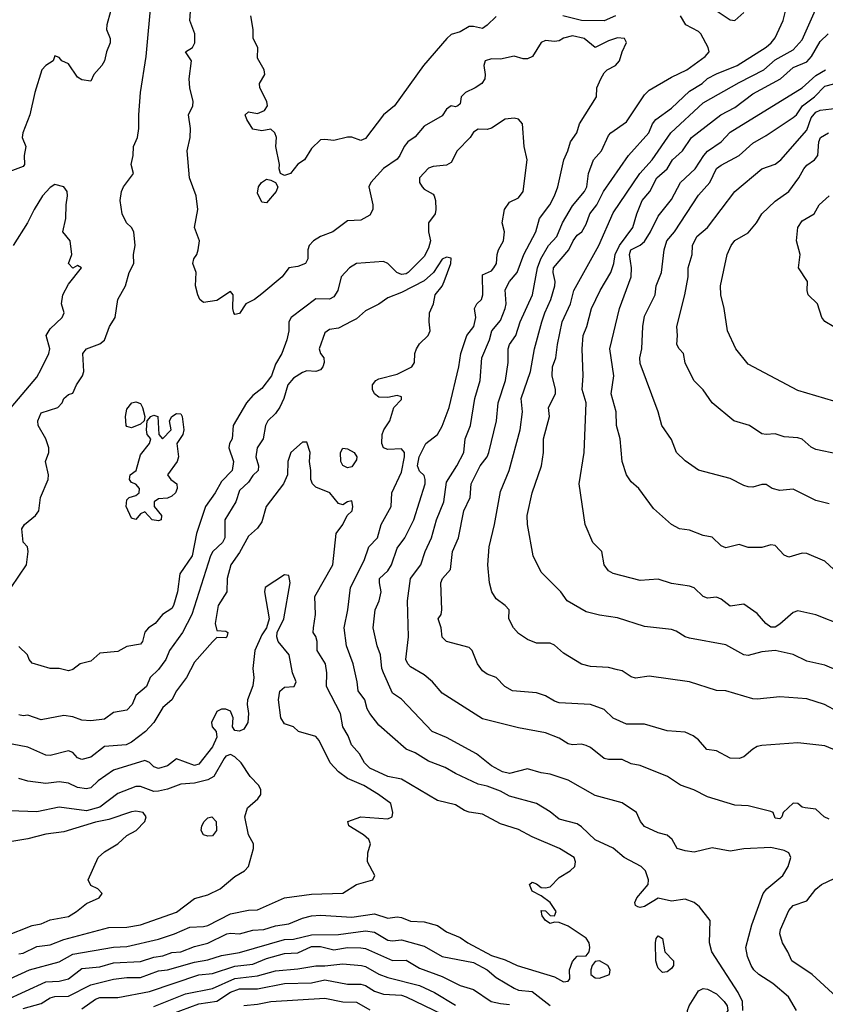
# Model space of a CAD drawing. Header units: metres. Extents: x -46681 to -43747, y -240911 to -237677.
# Tile 928 of 1056: x -44715 to -44625, y -238720 to -238610. Entities that reach past the tile are written whole.
import ezdxf

# ---------------------------------------------------------------- set-up
doc = ezdxf.new("R2010")
doc.units = ezdxf.units.M
doc.layers.add('CONTOUR_INDEX', color=1, linetype='Continuous')
doc.layers.add('CONTOUR_INTER', color=3, linetype='Continuous')

msp = doc.modelspace()

# ---------------------------------------------------------------- linework, layer by layer
at = {"layer": 'CONTOUR_INDEX'}
for points, elevation in [([(-44623.6, -238687.33), (-44625.12, -238686.52), (-44627.1, -238685.91), (-44630.1, -238685.66), (-44632.6, -238685.93), (-44633.1, -238685.88), (-44636.1, -238685.02), (-44637.1, -238684.96), (-44640.1, -238684), (-44644.6, -238683.39), (-44646.1, -238683.6), (-44646.6, -238683.47), (-44647.6, -238682.79), (-44648.1, -238682.66), (-44649.1, -238682.43), (-44651.1, -238682.32), (-44652.1, -238682.04), (-44654.1, -238680.83), (-44655.1, -238679.92), (-44655.6, -238679.73), (-44657.1, -238679.73), (-44658.1, -238679.29), (-44659.1, -238678.63), (-44659.65, -238678.02), (-44660.17, -238677.02), (-44660.14, -238676.02), (-44660.58, -238675.52), (-44661.6, -238674.79), (-44662.06, -238674.02), (-44662.32, -238673.02), (-44662.53, -238671.02), (-44662.37, -238669.02), (-44661.76, -238666.52), (-44661.1, -238662.85), (-44660.13, -238660.52), (-44658.94, -238656.02), (-44658.68, -238654.02), (-44658.8, -238652.52), (-44657.77, -238649.52), (-44657.34, -238647.02), (-44656.5, -238644.02), (-44656.19, -238643.02), (-44655.51, -238641.52), (-44655.09, -238640.02), (-44655.03, -238639.52), (-44655.26, -238638.52), (-44655.22, -238638.02), (-44653.52, -238636.02), (-44653.05, -238635.02), (-44652.6, -238634.39), (-44652.09, -238634.02), (-44651.6, -238633.17), (-44651.19, -238632.02), (-44650.41, -238631.02), (-44649.68, -238629.52), (-44646.9, -238625.52), (-44644.64, -238623.02), (-44644.22, -238622.02), (-44643.85, -238621.52), (-44642.1, -238620.28), (-44640.1, -238618.38), (-44638.72, -238617.52), (-44638.1, -238616.98), (-44637.1, -238616.45), (-44634.82, -238615.52), (-44631.6, -238613.48), (-44631.03, -238613.02), (-44630.6, -238612.45), (-44629.73, -238610.52), (-44628.97, -238607.52)], 80), ([(-44623.6, -238658.7), (-44626.1, -238658.19), (-44626.6, -238657.93), (-44627.6, -238657.06), (-44628.1, -238656.89), (-44629.6, -238656.78), (-44630.6, -238656.45), (-44631.6, -238656.53), (-44632.1, -238656.44), (-44633.44, -238655.52), (-44635.19, -238655.02), (-44637.6, -238653), (-44638.6, -238651.58), (-44639.64, -238650.52), (-44640.6, -238648.58), (-44640.8, -238647.52), (-44641.28, -238647.02), (-44641.54, -238646.52), (-44641.44, -238645.52), (-44641.54, -238644.52), (-44640.64, -238641.02), (-44640.27, -238639.02), (-44640.27, -238638.02), (-44639.82, -238636.52), (-44639.77, -238635.52), (-44639.32, -238634.52), (-44638.11, -238633.52), (-44635.08, -238629.52), (-44632.1, -238627.01), (-44630.6, -238626.48), (-44629.97, -238626.02), (-44627.1, -238622.71), (-44626.6, -238621.36), (-44626.1, -238620.73), (-44625.6, -238620.48), (-44623.1, -238620.19)], 85), ([(-44716.1, -238719.41), (-44711.6, -238717.34), (-44710.1, -238717.28), (-44709.1, -238716.99), (-44707.6, -238715.84), (-44705.6, -238715.68), (-44704.1, -238715.21), (-44701.1, -238715.07), (-44699.6, -238714.58), (-44698.6, -238714.45), (-44697.6, -238714.07), (-44696.6, -238713.99), (-44695.1, -238713.43), (-44693.6, -238713.05), (-44691.5, -238712.02), (-44691.1, -238711.93), (-44690.1, -238712.01), (-44688.6, -238711.6), (-44687.4, -238711.52), (-44686.1, -238711.13), (-44684.6, -238710.9), (-44683.1, -238710.26), (-44682.1, -238710.01), (-44681.1, -238709.92), (-44677.6, -238710.17), (-44675.1, -238709.8), (-44673.6, -238710.27), (-44672.6, -238710.13), (-44672.1, -238710.19), (-44671.1, -238710.58), (-44669.6, -238710.66), (-44668.1, -238711.08), (-44667.1, -238711.78), (-44665.6, -238712.41), (-44664.72, -238713.02), (-44662.1, -238714.4), (-44660.6, -238714.89), (-44659.25, -238715.52), (-44655.1, -238716.8), (-44654.1, -238717.35), (-44653.6, -238717.27), (-44653.42, -238717.02), (-44653.45, -238716.02), (-44653.1, -238715.07), (-44652.6, -238714.48), (-44651.6, -238714.46), (-44651.27, -238714.02), (-44651.18, -238713.52), (-44651.27, -238713.02), (-44651.6, -238712.49), (-44653.6, -238711.14), (-44654.6, -238710.73), (-44655.1, -238710.7), (-44655.6, -238710.85), (-44656.1, -238710.54), (-44656.47, -238710.02), (-44656.6, -238709.42), (-44656.1, -238709.46), (-44655.6, -238709.97), (-44655.1, -238710.01), (-44654.93, -238709.52), (-44655.6, -238708.54), (-44656.6, -238707.79), (-44657.6, -238707.25), (-44657.9, -238706.52), (-44657.6, -238706.27), (-44657.1, -238706.46), (-44656.6, -238706.85), (-44656.1, -238706.91), (-44655.6, -238706.77), (-44654.6, -238705.75), (-44653.37, -238705.02), (-44652.86, -238704.52), (-44652.76, -238704.02), (-44652.92, -238703.52), (-44654.57, -238702.52), (-44657.6, -238701.24), (-44659.1, -238700.4), (-44661.1, -238699.77), (-44663.1, -238698.7), (-44664.6, -238698.48), (-44665.1, -238698.32), (-44666.1, -238697.69), (-44668.1, -238697.21), (-44672.1, -238694.83), (-44673.6, -238694.53), (-44675.6, -238693.6), (-44676.2, -238693.02), (-44676.75, -238692.02), (-44677.65, -238691.02), (-44678.04, -238690.02), (-44678.63, -238689.02), (-44678.88, -238687.52), (-44680.42, -238684.52), (-44680.38, -238683.02), (-44680.55, -238682.02), (-44681.46, -238680.52), (-44681.46, -238679.52), (-44681.6, -238678.96), (-44681.9, -238678.52), (-44681.89, -238678.02), (-44681.65, -238676.52), (-44681.71, -238674.52), (-44679.73, -238671.02), (-44679.35, -238667.52), (-44678.6, -238666.52), (-44678.15, -238665.52), (-44677.57, -238665.02), (-44677.49, -238664.52), (-44677.6, -238663.91), (-44678.1, -238664.01), (-44678.6, -238664.34), (-44679.1, -238664.19), (-44680.05, -238663.02), (-44681.6, -238662.39), (-44681.98, -238662.02), (-44682.18, -238661.52), (-44682.16, -238660.52), (-44682.31, -238659.52), (-44682.24, -238658.52), (-44682.6, -238657.4), (-44683.1, -238657.39), (-44684.38, -238658.52), (-44684.73, -238659.52), (-44684.77, -238661.02), (-44685.22, -238662.02), (-44687.12, -238664.52), (-44687.6, -238666.23), (-44688.1, -238666.95), (-44689.1, -238667.82), (-44690.1, -238669.65), (-44691.05, -238671.02), (-44691.46, -238672.52), (-44691.51, -238674.02), (-44692.45, -238675.52), (-44692.78, -238677.52), (-44692.6, -238678.31), (-44691.6, -238678.39), (-44691.4, -238678.52), (-44691.48, -238679.02), (-44691.6, -238679.12), (-44692.6, -238679.1), (-44693.1, -238679.55), (-44695.1, -238681.84), (-44695.98, -238683.52), (-44697.07, -238685.02), (-44697.6, -238685.99), (-44698.6, -238686.86), (-44699.62, -238688.52), (-44700.53, -238689.52), (-44702.1, -238690.72), (-44702.69, -238691.02), (-44705.1, -238691.21), (-44706.6, -238692.38), (-44707.6, -238692.64), (-44708.1, -238692.47), (-44708.6, -238691.87), (-44709.1, -238691.68), (-44711.1, -238692.18), (-44711.6, -238692.16), (-44713.6, -238691.25), (-44716.1, -238690.77)], 75), ([(-44650.6, -238715.07), (-44650.93, -238715.52), (-44651.09, -238716.02), (-44651.06, -238716.52), (-44650.6, -238716.9), (-44650.1, -238716.92), (-44649.01, -238716.52), (-44648.91, -238716.02), (-44649.19, -238715.52), (-44650.1, -238715.02), (-44650.6, -238715.07)], 75), ([(-44689.6, -238719.98), (-44688.1, -238719.83), (-44686.6, -238719.52), (-44680.6, -238719.16), (-44678.6, -238719.57), (-44677.1, -238719.6), (-44675.6, -238720.44)], 80)]:
    msp.add_lwpolyline(points, dxfattribs=dict(at, elevation=elevation))
at = {"layer": 'CONTOUR_INTER'}
for points, elevation in [([(-44715.44, -238673.52), (-44713.75, -238671.02), (-44713.57, -238669.52), (-44713.64, -238669.02), (-44714.1, -238668.49), (-44714.27, -238667.02), (-44713.97, -238666.52), (-44712.74, -238665.52), (-44712.39, -238665.02), (-44712.19, -238663.52), (-44711.33, -238661.52), (-44711.32, -238661.02), (-44711.63, -238659.52), (-44711.27, -238658.52), (-44711.28, -238658.02), (-44711.6, -238657.01), (-44712.45, -238655.52), (-44712.5, -238655.02), (-44712.1, -238654.12), (-44710.27, -238653.52), (-44709.78, -238653.02), (-44709.6, -238652.54), (-44709.1, -238652.07), (-44708.6, -238651.92), (-44708.21, -238651.02), (-44707.54, -238650.02), (-44707.39, -238649.52), (-44707.48, -238647.52), (-44707.1, -238647.02), (-44705.6, -238646.44), (-44705.1, -238646.06), (-44704.54, -238644.52), (-44703.89, -238643.52), (-44703.61, -238641.52), (-44702.76, -238640.02), (-44702.33, -238638.52), (-44701.83, -238637.52), (-44701.87, -238636.52), (-44701.68, -238635.52), (-44701.84, -238634.02), (-44702.1, -238633.55), (-44702.64, -238633.02), (-44703.12, -238632.02), (-44703.34, -238630.52), (-44703.2, -238629.52), (-44702.98, -238629.02), (-44701.87, -238627.52), (-44702.13, -238626.52), (-44701.91, -238625.52), (-44701.86, -238624.52), (-44701.42, -238623.52), (-44701.27, -238622.52), (-44701.28, -238621.02), (-44701.09, -238618.52), (-44700.47, -238614.52), (-44699.87, -238608.02)], 77), ([(-44623.6, -238682.78), (-44625.1, -238682.15), (-44627.1, -238681.72), (-44628.6, -238680.98), (-44630.6, -238680.54), (-44632.1, -238680.68), (-44633.6, -238681.07), (-44634.1, -238681.02), (-44636.1, -238679.9), (-44640.1, -238679.16), (-44640.6, -238679.02), (-44641.6, -238678.37), (-44642.1, -238678.19), (-44645.1, -238677.85), (-44648.1, -238676.88), (-44650.1, -238676.62), (-44651.6, -238676.25), (-44653.7, -238675.02), (-44654.41, -238674.02), (-44656.6, -238671.82), (-44657.49, -238670.02), (-44658.11, -238666.52), (-44658.13, -238665.52), (-44657.6, -238663.02), (-44656.57, -238660.02), (-44656.32, -238658.52), (-44656.32, -238657.02), (-44655.65, -238654.52), (-44655.77, -238653.52), (-44654.99, -238652.02), (-44654.98, -238651.52), (-44655.38, -238650.02), (-44655.32, -238649.02), (-44654.97, -238648.02), (-44654.78, -238646.52), (-44654.24, -238644.02), (-44653.34, -238642.02), (-44652.96, -238640.52), (-44650.2, -238635.52), (-44648.6, -238631.89), (-44645.64, -238627.52), (-44644.27, -238626.02), (-44642.19, -238623.02), (-44638.6, -238619.7), (-44634.6, -238617.41), (-44631.86, -238616.02), (-44630.6, -238614.89), (-44628.6, -238613.79), (-44627.6, -238612.69), (-44625.98, -238609.02)], 81), ([(-44637.6, -238609.12), (-44635.6, -238610.47), (-44635.1, -238610.52), (-44634.1, -238609.65)], 79), ([(-44704.42, -238609.52), (-44704.84, -238611.02), (-44704.85, -238611.52), (-44704.47, -238612.52), (-44704.45, -238613.02), (-44704.86, -238614.02), (-44705.08, -238615.02), (-44705.38, -238615.52), (-44706.27, -238616.52), (-44706.6, -238617.27), (-44707.6, -238617.11), (-44708.1, -238616.84), (-44709.1, -238615.34), (-44709.81, -238615.02), (-44710.1, -238614.65), (-44710.6, -238614.47), (-44710.78, -238615.02), (-44711.6, -238615.55), (-44712.04, -238616.02), (-44712.81, -238618.52), (-44713.36, -238621.02), (-44714.14, -238623.02), (-44714.22, -238623.52), (-44713.82, -238624.52), (-44713.99, -238625.52), (-44713.98, -238626.52), (-44714.1, -238626.77), (-44715.6, -238627.31)], 77), ([(-44624.6, -238699.25), (-44625.16, -238699.02), (-44626.1, -238698.15), (-44627.27, -238698.02), (-44627.6, -238697.92), (-44628.1, -238697.51), (-44628.6, -238697.48), (-44629.71, -238698.52), (-44629.87, -238699.02), (-44630.1, -238699.24), (-44630.6, -238699.15), (-44630.84, -238698.52), (-44631.1, -238698.4), (-44633.6, -238697.77), (-44635.1, -238697.7), (-44638.1, -238696.79), (-44639.65, -238696.02), (-44641.1, -238695.49), (-44642.57, -238694.52), (-44645.6, -238693.29), (-44646.6, -238693.12), (-44647.6, -238692.64), (-44649.1, -238692.64), (-44649.6, -238692.53), (-44651.1, -238691.32), (-44651.6, -238691.09), (-44652.1, -238690.94), (-44653.1, -238691), (-44653.6, -238690.9), (-44654.6, -238690.26), (-44656.1, -238689.67), (-44659.1, -238689.12), (-44663.1, -238688.13), (-44667.6, -238685.27), (-44668.65, -238684.02), (-44669.6, -238683.22), (-44671.1, -238682.33), (-44671.39, -238682.02), (-44671.62, -238681.52), (-44671.33, -238679.02), (-44671.44, -238675.02), (-44671.11, -238672.52), (-44669.97, -238671.02), (-44669.47, -238669.52), (-44668.76, -238668.02), (-44668.21, -238666.02), (-44667.4, -238664.02), (-44667.1, -238661.84), (-44665.95, -238660.02), (-44665.19, -238658.52), (-44665.03, -238657.02), (-44664.42, -238655.52), (-44663.97, -238652.52), (-44663.36, -238650.52), (-44663.17, -238648.02), (-44662.33, -238646.02), (-44662.05, -238645.02), (-44661.1, -238643.85), (-44660.58, -238642.52), (-44660.46, -238642.02), (-44660.6, -238640.47), (-44660.1, -238639.53), (-44659.26, -238638.52), (-44658.53, -238636.52), (-44657.2, -238634.02), (-44656.78, -238632.52), (-44655.61, -238631.02), (-44655.1, -238630.02), (-44654.73, -238629.02), (-44654.09, -238626.02), (-44653.62, -238625.02), (-44653.35, -238624.02), (-44652.63, -238623.02), (-44652.32, -238622.02), (-44650.46, -238619.02), (-44650.42, -238618.02), (-44649.97, -238617.02), (-44649.6, -238616.36), (-44649.25, -238616.02), (-44648.33, -238615.52), (-44647.88, -238615.02), (-44647.58, -238614.02), (-44647.1, -238612.99), (-44647.35, -238612.52), (-44648.1, -238612.48), (-44649.1, -238612.79), (-44650.6, -238613.52), (-44651.8, -238612.52), (-44653.1, -238612.25), (-44654.1, -238612.5), (-44654.6, -238612.79), (-44655.1, -238612.88), (-44656.1, -238612.76), (-44656.6, -238612.97), (-44657.55, -238614.52), (-44658.1, -238614.79), (-44658.6, -238614.81), (-44659.6, -238614.5), (-44661.1, -238614.82), (-44662.1, -238614.8), (-44662.81, -238615.02), (-44662.96, -238615.52), (-44662.8, -238616.52), (-44662.85, -238617.02), (-44663.19, -238617.52), (-44663.93, -238618.02), (-44665.01, -238618.52), (-44665.46, -238619.02), (-44665.6, -238619.81), (-44665.84, -238620.02), (-44666.1, -238620.12), (-44666.6, -238620.02), (-44667.1, -238620.39), (-44667.6, -238621.12), (-44669.6, -238622.27), (-44670.6, -238623.45), (-44671.39, -238624.02), (-44671.81, -238624.52), (-44672.27, -238625.52), (-44672.6, -238625.94), (-44674.1, -238626.97), (-44675.52, -238628.52), (-44675.74, -238629.02), (-44675.29, -238631.02), (-44675.3, -238631.52), (-44675.6, -238632.16), (-44676.6, -238632.71), (-44678.1, -238632.78), (-44679.73, -238634.02), (-44681.1, -238634.54), (-44681.87, -238635.02), (-44682.34, -238635.52), (-44682.5, -238636.02), (-44682.5, -238637.02), (-44682.77, -238637.52), (-44683.6, -238637.85), (-44684.6, -238638.03), (-44685.37, -238639.02), (-44687.6, -238640.91), (-44688.42, -238641.52), (-44689.39, -238642.02), (-44690.1, -238643.09), (-44690.6, -238643.19), (-44690.71, -238643.02), (-44690.83, -238642.52), (-44690.8, -238641.02), (-44691.1, -238640.63), (-44692.6, -238641.63), (-44694.1, -238641.85), (-44694.5, -238641.52), (-44694.71, -238641.02), (-44694.96, -238640.02), (-44694.91, -238638.52), (-44695.27, -238637.52), (-44695.17, -238637.02), (-44694.84, -238636.52), (-44694.69, -238636.02), (-44694.55, -238635.02), (-44695.08, -238633.52), (-44694.73, -238631.52), (-44694.89, -238630.02), (-44695.65, -238628.02), (-44695.92, -238625.02), (-44695.58, -238623.52), (-44695.53, -238622.52), (-44695.77, -238621.02), (-44695.26, -238620.02), (-44695.23, -238619.52), (-44695.6, -238618.02), (-44695.67, -238617.02), (-44695.42, -238615.02), (-44696.08, -238614.02), (-44695.3, -238613.52), (-44695.04, -238613.02), (-44695.04, -238612.02), (-44695.62, -238610.52), (-44695.52, -238609.52)], 78), ([(-44661.6, -238610.08), (-44662.6, -238611.06), (-44663.1, -238611.43), (-44664.1, -238611.2), (-44664.6, -238611.22), (-44665.6, -238611.78), (-44666.6, -238612.1), (-44667.05, -238612.52), (-44669.65, -238615.52), (-44672.86, -238620.02), (-44674.11, -238621.02), (-44676.1, -238623.64), (-44676.6, -238623.86), (-44677.6, -238623.48), (-44678.1, -238623.48), (-44679.6, -238623.87), (-44680.6, -238623.74), (-44681.1, -238623.79), (-44682.1, -238624.75), (-44682.87, -238626.02), (-44683.6, -238626.48), (-44684.41, -238627.52), (-44685.1, -238627.75), (-44685.54, -238627.52), (-44685.67, -238627.02), (-44685.66, -238626.52), (-44686.04, -238624.52), (-44685.98, -238623.52), (-44686.15, -238623.02), (-44686.6, -238622.6), (-44687.6, -238622.81), (-44688.6, -238622.6), (-44689.28, -238621.52), (-44689.45, -238621.02), (-44689.1, -238620.68), (-44688.1, -238620.87), (-44687.31, -238620.52), (-44686.97, -238620.02), (-44687.07, -238619.52), (-44687.82, -238618.02), (-44687.86, -238617.52), (-44687.28, -238616.52), (-44687.34, -238616.02), (-44688.1, -238614.71), (-44688.05, -238613.52), (-44688.58, -238612.52), (-44688.57, -238611.52), (-44688.84, -238610.02)], 79), ([(-44622.6, -238692.15), (-44625.1, -238691.12), (-44628.1, -238690.8), (-44632.1, -238691.08), (-44632.6, -238691.19), (-44633.1, -238691.48), (-44634.1, -238692.35), (-44634.6, -238692.52), (-44635.6, -238692.5), (-44637.1, -238691.67), (-44638.21, -238691.52), (-44639.1, -238690.45), (-44639.7, -238690.02), (-44640.6, -238689.61), (-44642.6, -238689.47), (-44645.1, -238688.71), (-44647.1, -238688.72), (-44648.6, -238688.04), (-44649.6, -238687.1), (-44651.1, -238686.54), (-44654.6, -238686.34), (-44655.1, -238686.17), (-44656.1, -238685.56), (-44657.1, -238685.23), (-44659.78, -238685.02), (-44660.62, -238684.52), (-44661.6, -238683.52), (-44662.6, -238683.17), (-44663.1, -238682.77), (-44663.65, -238682.02), (-44664.24, -238680.52), (-44664.6, -238680.19), (-44667.1, -238679.54), (-44667.6, -238679.04), (-44667.71, -238678.02), (-44668.01, -238677.02), (-44667.7, -238676.52), (-44667.61, -238676.02), (-44667.72, -238673.02), (-44667.55, -238672.52), (-44666.67, -238671.52), (-44666.44, -238669.52), (-44665.76, -238668.02), (-44665.16, -238665.02), (-44664.46, -238663.52), (-44664.37, -238662.02), (-44663.35, -238660.02), (-44662.6, -238659.02), (-44662.41, -238658.52), (-44661.55, -238655.02), (-44661.35, -238653.02), (-44660.54, -238650.52), (-44660.27, -238648.52), (-44660.27, -238647.02), (-44660.1, -238646.52), (-44659.41, -238645.52), (-44658.92, -238644.02), (-44657.56, -238641.02), (-44656.98, -238638.02), (-44656.63, -238637.02), (-44655.76, -238635.52), (-44654.86, -238634.52), (-44654.22, -238633.02), (-44653.1, -238631.12), (-44651.76, -238629.52), (-44651.52, -238629.02), (-44651.32, -238627.52), (-44650.77, -238626.02), (-44649.9, -238625.02), (-44649.1, -238623.31), (-44648.85, -238623.02), (-44647.1, -238621.81), (-44645.1, -238618.81), (-44644.6, -238618.26), (-44642.1, -238616.83), (-44640.4, -238616.02), (-44638.36, -238614.52), (-44637.93, -238614.02), (-44638.04, -238613.52), (-44638.86, -238612.02), (-44639.1, -238611.77), (-44640.52, -238611.02), (-44641.1, -238610)], 79), ([(-44648.34, -238610.02), (-44649.6, -238610.56), (-44652.1, -238610.53), (-44654.2, -238610.02)], 79), ([(-44623.1, -238677.74), (-44626.1, -238676.58), (-44628.1, -238676.13), (-44628.6, -238676.29), (-44630.1, -238677.62), (-44630.6, -238677.92), (-44631.1, -238677.92), (-44631.65, -238677.52), (-44632.6, -238676.42), (-44634.1, -238675.39), (-44635.6, -238675.62), (-44636.6, -238674.82), (-44637.1, -238674.59), (-44638.1, -238674.72), (-44638.6, -238674.53), (-44639.6, -238673.57), (-44640.1, -238673.39), (-44642.1, -238673.07), (-44643.6, -238672.59), (-44645.6, -238672.74), (-44648.6, -238671.96), (-44649.1, -238671.67), (-44649.59, -238671.02), (-44649.87, -238669.52), (-44650.84, -238668.52), (-44651.69, -238666.52), (-44652.36, -238662.02), (-44651.8, -238658.52), (-44651.6, -238653.02), (-44652.04, -238651.52), (-44651.92, -238650.02), (-44652.04, -238647.02), (-44651.93, -238645.52), (-44651.52, -238644.52), (-44651.01, -238642.52), (-44650.05, -238640.52), (-44648.86, -238638.52), (-44648.51, -238637.52), (-44648.36, -238636.52), (-44647.89, -238635.52), (-44646.42, -238633.52), (-44645.98, -238632.02), (-44645.36, -238630.52), (-44644.53, -238629.52), (-44643.75, -238628.02), (-44642.61, -238627.02), (-44641.99, -238626.02), (-44640.88, -238625.02), (-44639.89, -238623.52), (-44636.63, -238621.02), (-44635.1, -238620.2), (-44633.1, -238618.68), (-44630.02, -238617.02), (-44628.6, -238615.77), (-44627.1, -238615.11), (-44626.57, -238614.52), (-44625.6, -238612.87), (-44624.72, -238612.02)], 82), ([(-44624.1, -238671.52), (-44625.1, -238670.6), (-44627.1, -238669.75), (-44627.6, -238669.72), (-44629.1, -238670.16), (-44629.6, -238669.94), (-44630.6, -238668.88), (-44631.1, -238668.78), (-44632.1, -238669.1), (-44633.6, -238669.09), (-44634.6, -238668.75), (-44636.1, -238669.11), (-44636.6, -238668.91), (-44637.6, -238667.95), (-44638.6, -238667.76), (-44640.1, -238667.15), (-44641.22, -238667.02), (-44642.12, -238666.52), (-44644.1, -238664.76), (-44645.73, -238662.52), (-44646.6, -238661.8), (-44647.1, -238661.02), (-44647.58, -238659.52), (-44647.82, -238657.02), (-44648.23, -238655.52), (-44648.27, -238654.02), (-44648.8, -238652.02), (-44648.51, -238650.02), (-44648.96, -238647.02), (-44647.9, -238642.52), (-44646.59, -238639.02), (-44646.55, -238638.02), (-44646.79, -238636.52), (-44646.63, -238636.02), (-44645.6, -238635.49), (-44645.1, -238635.08), (-44644.43, -238634.02), (-44643.6, -238632.29), (-44642.1, -238630.44), (-44641.11, -238628.52), (-44639.47, -238627.02), (-44638.51, -238625.52), (-44638.1, -238625.07), (-44636.6, -238624.02), (-44635.6, -238622.95), (-44627.6, -238618.01), (-44626.1, -238616.64), (-44625.02, -238616.02)], 83), ([(-44624.6, -238664.24), (-44626.1, -238663.87), (-44628.6, -238662.59), (-44630.1, -238662.77), (-44630.95, -238662.52), (-44631.6, -238662.08), (-44632.1, -238662.07), (-44633.1, -238662.39), (-44633.6, -238662.33), (-44634.1, -238662.19), (-44635.6, -238661.43), (-44639.1, -238660.5), (-44640.6, -238659.47), (-44641.55, -238658.52), (-44642.1, -238657.07), (-44643.19, -238655.52), (-44643.59, -238654.02), (-44645.6, -238648.65), (-44645.65, -238648.02), (-44645.4, -238647.02), (-44645.3, -238644.52), (-44645.1, -238643.4), (-44643.94, -238641.02), (-44643.81, -238640.02), (-44643.23, -238638.52), (-44642.93, -238636.02), (-44642.63, -238635.02), (-44641.77, -238634.02), (-44639.1, -238629.95), (-44637.87, -238628.52), (-44637.1, -238626.99), (-44636.6, -238626.59), (-44634.6, -238625.55), (-44633.1, -238624.18), (-44631.6, -238623.33), (-44628.6, -238621.3), (-44628.23, -238621.02), (-44627.58, -238620.02), (-44626.25, -238619.02), (-44625.1, -238617.82), (-44623.1, -238617.31)], 84), ([(-44628.22, -238720.52), (-44629.13, -238719.02), (-44630.87, -238717.52), (-44632.41, -238716.52), (-44632.97, -238716.02), (-44633.26, -238715.52), (-44633.69, -238714.52), (-44633.86, -238713.52), (-44633.18, -238711.02), (-44631.92, -238707.52), (-44631.54, -238707.02), (-44629.76, -238705.52), (-44629.15, -238704.52), (-44628.88, -238703.52), (-44629.1, -238702.99), (-44629.6, -238702.76), (-44631.1, -238702.42), (-44634.1, -238702.57), (-44635.6, -238702.82), (-44637.6, -238702.45), (-44639.6, -238702.95), (-44640.6, -238702.8), (-44641.49, -238702.52), (-44642.04, -238701.52), (-44642.6, -238701.05), (-44643.6, -238700.8), (-44645.1, -238700.09), (-44645.56, -238699.52), (-44645.99, -238698.52), (-44647.6, -238697.46), (-44650.6, -238696.65), (-44653.6, -238694.93), (-44655.6, -238694.27), (-44656.6, -238694.13), (-44658.1, -238693.68), (-44660.1, -238694.18), (-44660.88, -238694.02), (-44662.1, -238693.34), (-44663.77, -238692.02), (-44667.1, -238690.21), (-44668.69, -238689.52), (-44672.1, -238685.94), (-44673.1, -238685.25), (-44674.11, -238683.02), (-44674.29, -238682.52), (-44674.43, -238681.02), (-44674.8, -238680.02), (-44675.24, -238678.02), (-44675.02, -238676.02), (-44674.59, -238675.02), (-44674.35, -238674.02), (-44674.56, -238673.02), (-44674.55, -238672.52), (-44673.6, -238671.68), (-44673.2, -238671.02), (-44672.6, -238669.15), (-44671.73, -238668.02), (-44670.74, -238666.02), (-44669.48, -238662.02), (-44669.46, -238661.52), (-44669.6, -238661.1), (-44670.1, -238660.59), (-44670.31, -238660.02), (-44670.13, -238659.02), (-44669.38, -238657.52), (-44668.1, -238656.52), (-44667.6, -238655.59), (-44666.8, -238653.52), (-44665.75, -238649.02), (-44665.51, -238647.52), (-44664.83, -238645.52), (-44664.06, -238644.52), (-44663.83, -238643.52), (-44663.98, -238642.52), (-44663.75, -238642.02), (-44663.21, -238641.52), (-44663.05, -238641.02), (-44663.1, -238638.78), (-44662.1, -238638.36), (-44661.83, -238638.02), (-44661.55, -238637.52), (-44661.48, -238636.52), (-44661.31, -238636.02), (-44660.76, -238635.02), (-44660.67, -238634.02), (-44660.91, -238633.02), (-44660.67, -238631.52), (-44660.1, -238630.71), (-44659.1, -238630.22), (-44658.6, -238629.52), (-44658.15, -238626.02), (-44658.49, -238624.52), (-44658.65, -238622.02), (-44659.1, -238621.49), (-44659.6, -238621.39), (-44660.6, -238621.5), (-44662.1, -238622.48), (-44662.6, -238622.65), (-44663.6, -238622.6), (-44664.1, -238622.94), (-44664.46, -238623.52), (-44665.9, -238625.02), (-44666.6, -238626.33), (-44667.1, -238626.61), (-44668.6, -238626.76), (-44669.1, -238626.93), (-44670.1, -238628.02), (-44670.1, -238628.52), (-44669.81, -238629.02), (-44669.6, -238629.27), (-44668.6, -238629.83), (-44668.48, -238630.02), (-44668.31, -238630.52), (-44668.27, -238631.52), (-44668.37, -238632.02), (-44669.12, -238633.02), (-44669.1, -238634.02), (-44668.88, -238635.02), (-44669.1, -238635.84), (-44669.6, -238636.77), (-44671.36, -238638.52), (-44671.6, -238638.69), (-44672.1, -238638.77), (-44672.63, -238638.52), (-44673.6, -238637.53), (-44674.1, -238637.31), (-44677.1, -238637.53), (-44677.89, -238638.02), (-44678.81, -238639.02), (-44679.17, -238640.52), (-44679.6, -238641.22), (-44680.1, -238641.48), (-44681.6, -238641.44), (-44684.34, -238643.52), (-44684.6, -238644.02), (-44684.62, -238645.02), (-44684.83, -238646.02), (-44685.38, -238647.52), (-44686.1, -238648.7), (-44686.55, -238650.02), (-44687.6, -238651.42), (-44688.6, -238652.2), (-44689.33, -238653.02), (-44690.78, -238655.52), (-44690.92, -238657.02), (-44691.21, -238657.52), (-44691.26, -238658.02), (-44690.77, -238659.52), (-44690.91, -238660.52), (-44692.1, -238661.75), (-44692.81, -238663.02), (-44693.86, -238664.52), (-44694.86, -238667.52), (-44695.34, -238670.02), (-44696.7, -238672.02), (-44696.99, -238674.02), (-44697.43, -238675.52), (-44697.6, -238675.87), (-44698.66, -238676.52), (-44699.45, -238677.52), (-44700.19, -238678.02), (-44700.6, -238678.48), (-44700.88, -238679.52), (-44701.1, -238679.83), (-44702.6, -238680.09), (-44703.6, -238680.64), (-44705.6, -238680.83), (-44706.6, -238681.73), (-44707.8, -238682.02), (-44708.6, -238682.65), (-44709.1, -238682.77), (-44710.1, -238682.52), (-44711.1, -238682.53), (-44713.1, -238681.95), (-44713.46, -238681.52), (-44713.65, -238681.02), (-44714.6, -238680.09)], 77), ([(-44623.1, -238653.12), (-44628.1, -238651.64), (-44633.6, -238648.71), (-44634.98, -238647.02), (-44635.9, -238645.02), (-44636.26, -238642.52), (-44636.62, -238641.02), (-44636.66, -238640.02), (-44635.93, -238636.52), (-44635.48, -238635.52), (-44635.1, -238634.97), (-44633.6, -238634.13), (-44632.68, -238633.02), (-44632.07, -238632.02), (-44630.6, -238630.61), (-44629.1, -238629.52), (-44627.99, -238628.02), (-44627.43, -238627.02), (-44627.1, -238626.62), (-44626.23, -238626.02), (-44625.85, -238625.52), (-44625.75, -238624.02), (-44625.57, -238623.52), (-44624.68, -238623.02)], 86), ([(-44715.45, -238653.52), (-44712.6, -238650.16), (-44712.1, -238649.26), (-44711.26, -238647.52), (-44711.15, -238647.02), (-44711.57, -238645.52), (-44711.1, -238644.78), (-44709.77, -238643.52), (-44709.58, -238643.02), (-44709.85, -238642.02), (-44709.72, -238641.02), (-44709.1, -238639.83), (-44707.64, -238638.02), (-44708.1, -238637.77), (-44708.6, -238638.04), (-44709.08, -238637.52), (-44708.73, -238636.52), (-44708.91, -238635.02), (-44709.7, -238634.02), (-44709.39, -238632.52), (-44709.35, -238631.02), (-44709.18, -238630.02), (-44709.24, -238629.52), (-44709.6, -238629.03), (-44710.6, -238628.74), (-44711.1, -238629.09), (-44711.96, -238630.02), (-44712.89, -238631.52), (-44713.63, -238633.02), (-44715.22, -238635.52)], 76), ([(-44687.65, -238628.52), (-44687.1, -238628.17), (-44686.6, -238628.27), (-44686.1, -238628.54), (-44685.84, -238629.02), (-44686.03, -238629.52), (-44687.1, -238630.79), (-44687.6, -238630.72), (-44688.1, -238629.71), (-44687.98, -238629.02), (-44687.65, -238628.52)], 79), ([(-44624.1, -238644.56), (-44625.1, -238643.96), (-44625.41, -238643.52), (-44625.92, -238642.02), (-44626.95, -238641.02), (-44627.06, -238640.52), (-44627, -238639.52), (-44628.01, -238638.02), (-44627.82, -238636.52), (-44628.24, -238635.02), (-44628.09, -238633.52), (-44627.6, -238632.78), (-44626.29, -238632.02), (-44625.71, -238631.02), (-44624.6, -238630.02)], 87), ([(-44634.18, -238720.52), (-44634.24, -238719.52), (-44634.71, -238718.52), (-44637.64, -238714.02), (-44637.91, -238713.02), (-44637.83, -238710.52), (-44639, -238709.02), (-44639.6, -238708.54), (-44640.6, -238708.15), (-44642.1, -238708.37), (-44643.6, -238708.04), (-44645.1, -238708.96), (-44645.6, -238709.08), (-44645.87, -238709.02), (-44646.1, -238708.85), (-44646.2, -238708.52), (-44645.95, -238708.02), (-44644.72, -238706.52), (-44644.66, -238706.02), (-44645.01, -238705.02), (-44645.47, -238704.52), (-44647.37, -238703.52), (-44648.6, -238702.49), (-44650.6, -238701.57), (-44652.1, -238700.13), (-44652.6, -238699.8), (-44654.6, -238699.25), (-44655.6, -238698.45), (-44657.1, -238697.53), (-44660.1, -238696.72), (-44661.1, -238696.17), (-44662.6, -238695.59), (-44663.6, -238695.39), (-44666.1, -238694.21), (-44667.24, -238693.52), (-44669.1, -238692.81), (-44670.6, -238691.91), (-44671.6, -238691.5), (-44674.6, -238688.81), (-44675.63, -238687.52), (-44675.93, -238687.02), (-44676.19, -238686.02), (-44676.93, -238685.02), (-44677.03, -238684.02), (-44677.48, -238682.02), (-44678.2, -238680.02), (-44678.46, -238678.02), (-44678.06, -238676.02), (-44677.75, -238673.52), (-44676.23, -238670.52), (-44675.71, -238669.02), (-44674.77, -238668.02), (-44674.37, -238666.52), (-44673.26, -238664.52), (-44673.16, -238663.02), (-44672.1, -238660.7), (-44671.75, -238659.02), (-44671.76, -238658.52), (-44672.1, -238658.12), (-44673.6, -238658.2), (-44674.1, -238658.02), (-44674.28, -238657.52), (-44674.24, -238656.52), (-44674.05, -238656.02), (-44673.41, -238655.02), (-44672.94, -238653.52), (-44672.1, -238652.65), (-44672.1, -238652.33), (-44672.6, -238652.2), (-44673.6, -238652.43), (-44674.6, -238652.38), (-44675.1, -238652), (-44675.31, -238651.52), (-44675.32, -238651.02), (-44674.94, -238650.52), (-44674.6, -238650.35), (-44672.6, -238649.83), (-44670.96, -238649.02), (-44670.66, -238648.52), (-44670.62, -238647.52), (-44670.43, -238647.02), (-44670.1, -238646.47), (-44669.14, -238645.52), (-44668.9, -238645.02), (-44669.03, -238644.02), (-44668.99, -238643.02), (-44668.54, -238642.02), (-44668.35, -238641.02), (-44667.6, -238640.06), (-44667.37, -238639.52), (-44666.62, -238637.52), (-44666.6, -238636.94), (-44667.1, -238636.82), (-44667.6, -238637.06), (-44668.56, -238638.52), (-44669.6, -238639.47), (-44672.1, -238640.76), (-44673.6, -238641.36), (-44674.6, -238642.06), (-44676.1, -238642.8), (-44677.1, -238643.67), (-44677.6, -238643.94), (-44679.1, -238644.72), (-44680.1, -238644.88), (-44680.6, -238645.24), (-44681.24, -238647.02), (-44681.11, -238647.52), (-44680.74, -238648.02), (-44680.69, -238648.52), (-44680.84, -238649.02), (-44681.1, -238649.34), (-44681.6, -238649.54), (-44682.6, -238649.47), (-44683.1, -238649.65), (-44684.1, -238650.29), (-44684.73, -238651.02), (-44685.16, -238652.52), (-44685.6, -238653.51), (-44686.1, -238654.21), (-44686.95, -238655.02), (-44687.19, -238655.52), (-44687.46, -238657.02), (-44688.14, -238658.02), (-44688.26, -238659.02), (-44687.99, -238660.02), (-44688, -238660.52), (-44688.6, -238661.09), (-44689.1, -238661.84), (-44690.1, -238662.74), (-44690.51, -238664.02), (-44691.73, -238666.02), (-44691.73, -238668.02), (-44691.99, -238668.52), (-44693.05, -238669.52), (-44693.33, -238670.02), (-44695.4, -238676.52), (-44696.41, -238678.52), (-44697.86, -238680.52), (-44698.27, -238681.52), (-44699.1, -238682.63), (-44700.03, -238683.52), (-44700.43, -238684.52), (-44701.6, -238685.54), (-44702.02, -238686.52), (-44702.6, -238687.15), (-44704.1, -238687.4), (-44705.1, -238688.14), (-44706.6, -238688.35), (-44707.6, -238688.25), (-44708.6, -238687.88), (-44709.6, -238687.76), (-44712.1, -238688.24), (-44713.6, -238687.7), (-44714.1, -238687.78), (-44714.6, -238687.68)], 76), ([(-44702.05, -238653.02), (-44701.6, -238652.91), (-44701.1, -238653.1), (-44700.87, -238653.52), (-44700.61, -238654.52), (-44700.67, -238655.02), (-44701.1, -238655.4), (-44702.1, -238655.79), (-44702.6, -238655.66), (-44702.67, -238655.52), (-44702.77, -238654.52), (-44702.6, -238653.72), (-44702.05, -238653.02)], 78), ([(-44699.94, -238654.52), (-44699.6, -238654.4), (-44699.15, -238654.52), (-44699.04, -238656.52), (-44698.66, -238657.02), (-44697.67, -238656.02), (-44697.85, -238655.02), (-44697.61, -238654.52), (-44697.1, -238654.2), (-44696.6, -238654.24), (-44696.45, -238654.52), (-44696.28, -238656.02), (-44696.4, -238656.52), (-44697.05, -238657.52), (-44696.85, -238659.02), (-44697, -238659.52), (-44698.1, -238661.02), (-44697.73, -238661.52), (-44697.04, -238662.02), (-44697, -238662.52), (-44697.2, -238663.02), (-44697.6, -238663.38), (-44698.1, -238663.59), (-44699.1, -238663.68), (-44699.55, -238664.02), (-44699.56, -238664.52), (-44698.76, -238665.52), (-44698.79, -238666.02), (-44699.1, -238666.14), (-44699.78, -238666.02), (-44700.6, -238665.11), (-44701.1, -238665.33), (-44701.6, -238665.97), (-44702.1, -238665.82), (-44702.68, -238664.52), (-44702.6, -238663.78), (-44702.34, -238663.52), (-44701.6, -238663.32), (-44701.23, -238663.02), (-44701.19, -238662.52), (-44701.6, -238662.04), (-44702.1, -238661.86), (-44702.31, -238661.52), (-44702.22, -238661.02), (-44701.57, -238660.52), (-44701.1, -238658.78), (-44700.1, -238657.52), (-44699.92, -238657.02), (-44700.36, -238656.52), (-44700.42, -238656.02), (-44700.33, -238655.02), (-44699.94, -238654.52)], 78), ([(-44678.86, -238658.52), (-44678.6, -238658.06), (-44678.1, -238658.11), (-44677.37, -238658.52), (-44677.05, -238659.02), (-44677.1, -238659.36), (-44677.6, -238660.11), (-44678.1, -238660.25), (-44678.6, -238659.97), (-44678.83, -238659.52), (-44678.86, -238658.52)], 76), ([(-44715.6, -238717.02), (-44713.41, -238716.02), (-44710.1, -238715.13), (-44708.6, -238714.28), (-44704.1, -238713.49), (-44702.6, -238713.41), (-44699.1, -238712.58), (-44697.31, -238712.02), (-44695.6, -238711.25), (-44694.1, -238711.2), (-44693.6, -238711.07), (-44691.1, -238709.8), (-44689.1, -238709.39), (-44688.1, -238709.35), (-44685.1, -238708.01), (-44682.1, -238707.6), (-44678.6, -238707.5), (-44677.1, -238706.54), (-44675.28, -238706.02), (-44675.08, -238705.52), (-44675.88, -238704.02), (-44675.85, -238703.02), (-44675.56, -238702.02), (-44675.72, -238701.52), (-44676.32, -238701.02), (-44677.96, -238700.02), (-44678.06, -238699.52), (-44676.6, -238699), (-44673.6, -238699.22), (-44673.12, -238699.02), (-44673.05, -238698.52), (-44673.29, -238697.52), (-44674.64, -238696.52), (-44676.29, -238695.52), (-44678.1, -238694.74), (-44679.1, -238694.02), (-44680.01, -238693.02), (-44681.23, -238690.52), (-44681.6, -238690.09), (-44683.54, -238689.52), (-44684.1, -238688.99), (-44685.1, -238688.67), (-44685.49, -238688.02), (-44685.76, -238686.02), (-44685.6, -238685.05), (-44685.1, -238684.59), (-44684.03, -238684.52), (-44683.81, -238684.02), (-44684.19, -238683.02), (-44684.57, -238681.02), (-44685.79, -238679.52), (-44685.93, -238679.02), (-44685.89, -238678.52), (-44685.18, -238677.02), (-44684.47, -238673.02), (-44684.6, -238672.18), (-44685.1, -238672.12), (-44687.24, -238673.52), (-44687.33, -238674.02), (-44686.79, -238677.02), (-44687.1, -238678.02), (-44687.6, -238678.78), (-44688.37, -238680.52), (-44688.6, -238682.52), (-44688.5, -238683.52), (-44688.6, -238684.47), (-44689.19, -238686.02), (-44689.23, -238686.52), (-44689.08, -238687.52), (-44689.17, -238688.52), (-44689.6, -238689.26), (-44690.1, -238689.48), (-44690.6, -238689.4), (-44690.88, -238689.02), (-44690.79, -238688.02), (-44691.1, -238687.25), (-44691.6, -238687.05), (-44692.1, -238687.04), (-44692.6, -238687.3), (-44693.2, -238688.52), (-44693.13, -238689.02), (-44692.67, -238689.52), (-44692.6, -238690.15), (-44693.1, -238691.22), (-44694.6, -238693.17), (-44695.1, -238693.31), (-44697.1, -238692.56), (-44698.1, -238693.34), (-44699.1, -238693.64), (-44699.6, -238693.46), (-44700.1, -238692.98), (-44700.6, -238692.76), (-44704.1, -238693.84), (-44705.79, -238695.02), (-44706.6, -238695.77), (-44707.1, -238695.89), (-44708.1, -238695.75), (-44709.1, -238695.28), (-44709.6, -238695.18), (-44710.1, -238695.11), (-44711.6, -238695.3), (-44713.6, -238695.06), (-44714.6, -238694.73)], 74), ([(-44714.6, -238714.23), (-44714.1, -238714.14), (-44712.6, -238713.42), (-44711.1, -238713.22), (-44709.6, -238712.62), (-44704.6, -238711.32), (-44702.6, -238711.25), (-44701.1, -238711.01), (-44697.1, -238709.58), (-44695.1, -238708.07), (-44693.6, -238707.67), (-44692.23, -238707.02), (-44690.6, -238705.64), (-44689.54, -238705.02), (-44689.08, -238704.52), (-44688.52, -238702.52), (-44688.52, -238702.02), (-44689.11, -238701.02), (-44689.49, -238699.02), (-44689.19, -238698.02), (-44688.07, -238697.02), (-44687.74, -238696.52), (-44687.72, -238696.02), (-44687.94, -238695.52), (-44688.9, -238694.52), (-44689.92, -238693.02), (-44690.6, -238692.35), (-44691.1, -238692.08), (-44691.6, -238692.28), (-44691.78, -238692.52), (-44692.94, -238694.52), (-44693.6, -238694.88), (-44695.1, -238695.25), (-44696.6, -238695.38), (-44698.1, -238695.95), (-44699.1, -238696.17), (-44699.6, -238696.19), (-44701.1, -238695.64), (-44701.6, -238695.62), (-44703.6, -238696.4), (-44705.6, -238697.94), (-44707.1, -238698.33), (-44710.1, -238697.92), (-44712.6, -238698.45), (-44715.6, -238698.35)], 73), ([(-44716.1, -238712.27), (-44713.1, -238711.09), (-44712.1, -238710.89), (-44711.1, -238710.46), (-44709.1, -238710.07), (-44708.18, -238709.52), (-44707.1, -238708.64), (-44705.68, -238708.02), (-44705.33, -238707.52), (-44705.81, -238707.02), (-44706.6, -238706.63), (-44706.88, -238706.02), (-44705.77, -238703.52), (-44705.1, -238702.89), (-44703.6, -238702.02), (-44702.6, -238701.08), (-44701.55, -238700.52), (-44700.59, -238699.52), (-44700.46, -238699.02), (-44700.79, -238698.52), (-44701.6, -238698.39), (-44702.1, -238698.46), (-44704.6, -238699.29), (-44706.1, -238699.59), (-44709.6, -238700.66), (-44711.6, -238700.95), (-44713.6, -238701.45), (-44715.6, -238701.77)], 72), ([(-44693.17, -238699.02), (-44692.67, -238699.52), (-44692.63, -238700.52), (-44693.1, -238701.11), (-44693.6, -238701.17), (-44694.1, -238701.02), (-44694.34, -238700.52), (-44694.28, -238700.02), (-44694.02, -238699.52), (-44693.6, -238699.13), (-44693.17, -238699.02)], 73), ([(-44623.79, -238719.02), (-44626.5, -238716.52), (-44628.76, -238715.02), (-44629.19, -238714.02), (-44629.8, -238713.02), (-44630.09, -238712.02), (-44630.02, -238711.52), (-44629.1, -238709.41), (-44628.6, -238708.87), (-44627.1, -238708.33), (-44626.1, -238707.03), (-44625.44, -238706.52), (-44623.35, -238705.52)], 78), ([(-44714.1, -238720.29), (-44712.1, -238719.75), (-44711.1, -238719.1), (-44710.6, -238718.96), (-44709.1, -238718.93), (-44706.6, -238717.66), (-44704.1, -238717.06), (-44702.6, -238716.87), (-44701.1, -238716.86), (-44699.1, -238716.11), (-44698.1, -238716.01), (-44695.1, -238715.15), (-44693.6, -238714.91), (-44692.1, -238714.41), (-44690.1, -238714.07), (-44685.1, -238712.62), (-44684.1, -238712.59), (-44682.1, -238712.1), (-44679.1, -238712.07), (-44676.1, -238711.66), (-44675.1, -238711.83), (-44673.6, -238712.7), (-44673.1, -238712.77), (-44672.1, -238712.67), (-44669.6, -238713.39), (-44667.6, -238714.54), (-44664.1, -238715.2), (-44662.57, -238716.02), (-44661.6, -238716.87), (-44659.6, -238718.05), (-44659.1, -238718.26), (-44657.6, -238718.43), (-44655.6, -238719.98)], 76), ([(-44643.81, -238712.52), (-44643.6, -238712.22), (-44643.1, -238712.52), (-44642.85, -238714.02), (-44641.88, -238715.02), (-44641.88, -238715.52), (-44642.1, -238715.86), (-44642.6, -238716.24), (-44643.1, -238716.29), (-44643.6, -238715.82), (-44643.72, -238715.52), (-44643.87, -238715.02), (-44643.91, -238713.02), (-44643.81, -238712.52)], 76), ([(-44707.6, -238720.33), (-44706.1, -238719.25), (-44705.6, -238719.09), (-44703.6, -238719.06), (-44700.1, -238718.42), (-44694.6, -238716.57), (-44693.1, -238716.43), (-44690.6, -238715.58), (-44688.6, -238715.38), (-44687.1, -238714.75), (-44685.1, -238714.2), (-44683.6, -238714.12), (-44682.1, -238713.4), (-44681.1, -238713.42), (-44679.6, -238713.8), (-44678.1, -238713.52), (-44676.6, -238713.57), (-44676.1, -238713.65), (-44673.1, -238714.96), (-44671.6, -238714.92), (-44670.1, -238715.83), (-44667.6, -238716.73), (-44665.6, -238717.73), (-44664.1, -238718.2), (-44662.14, -238719.52), (-44661.1, -238719.76), (-44660.1, -238719.84)], 77), ([(-44699.6, -238720.07), (-44696.1, -238718.66), (-44693.1, -238718.07), (-44690.6, -238716.95), (-44688.1, -238716.66), (-44686.1, -238716.11), (-44683.6, -238715.88), (-44681.6, -238715.55), (-44680.6, -238715.56), (-44678.6, -238715.33), (-44676.55, -238715.52), (-44676.1, -238715.62), (-44674.6, -238716.5), (-44673.6, -238716.87), (-44670.1, -238717.73), (-44668.42, -238718.52), (-44666.1, -238719.93)], 78), ([(-44697.6, -238720.88), (-44694.6, -238719.78), (-44692.6, -238719.49), (-44691.1, -238718.49), (-44690.1, -238718.13), (-44688.1, -238718.12), (-44685.1, -238717.52), (-44682.1, -238717.44), (-44680.6, -238717.1), (-44678.1, -238717.58), (-44676.6, -238717.61), (-44676.1, -238717.76), (-44675.1, -238718.37), (-44674.1, -238718.72), (-44672.1, -238718.82), (-44671.6, -238718.99), (-44666.6, -238721.41)], 79), ([(-44639.21, -238718.52), (-44639.1, -238718.33), (-44638.6, -238718.08), (-44638.1, -238718.17), (-44637.1, -238718.68), (-44636.26, -238719.52), (-44635.95, -238720.02), (-44635.86, -238720.52), (-44636.6, -238721.68), (-44637.6, -238722.25), (-44638.1, -238722.78), (-44638.6, -238723.05), (-44639.19, -238723.02), (-44639.9, -238722.52), (-44640.32, -238721.02), (-44640.34, -238720.52), (-44640.15, -238720.02), (-44639.21, -238718.52)], 76)]:
    msp.add_lwpolyline(points, dxfattribs=dict(at, elevation=elevation))

doc.saveas('drawing.dxf')
